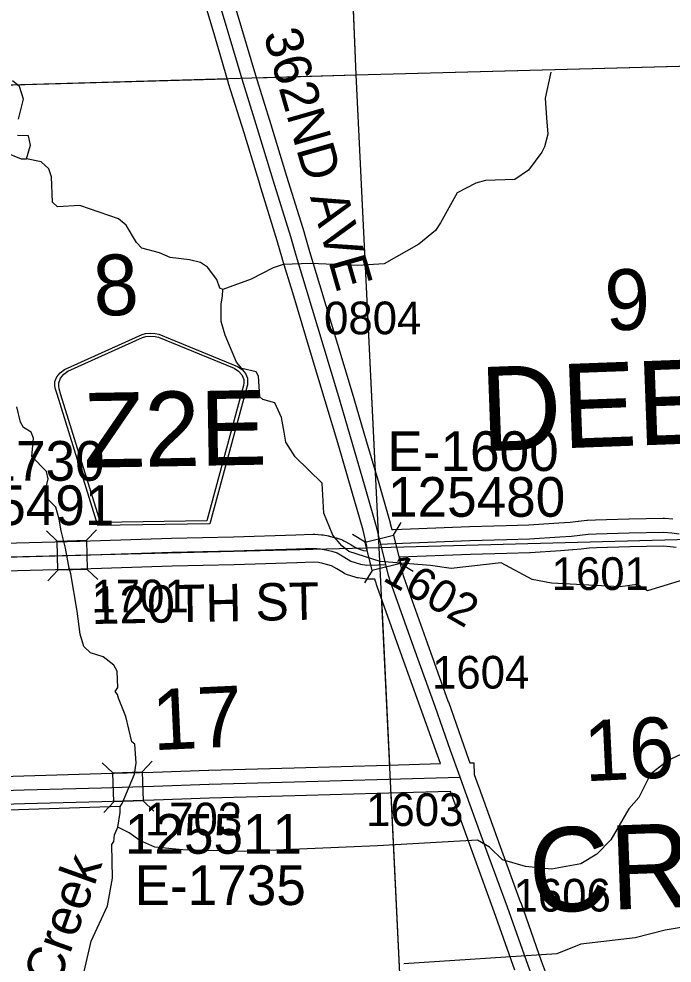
# Model space of a CAD drawing. Extents: x 128.7 to 185.5, y -21.4 to 12.6.
# Drawn here: x 159.057 to 160.455, y 2.286 to 4.307 of the extents above; entities that cross this region are included whole.
import ezdxf

# ---------------------------------------------------------------- set-up
doc = ezdxf.new("R2010")
doc.units = 0
for name, color, linetype in [('tdCoHydroRiver', 7, 'Continuous'), ('tdCoHydroTxtLg', 7, 'Continuous'), ('tdCoSecRdNmbr', 7, 'Continuous'), ('tdCoSecRdTxt', 7, 'Continuous'), ('tdCoSecRteBand', 7, 'Continuous'), ('tdCoSecRteCL', 7, 'Continuous'), ('tdCoSectLine', 7, 'Continuous'), ('tdCoSectLinePart', 7, 'Continuous'), ('tdCoSectNmbr', 7, 'Continuous'), ('tdCoShieldCoRteHrd', 7, 'Continuous'), ('tdCoStrucSec', 7, 'Continuous'), ('tdCoStrucSecCoName', 7, 'Continuous'), ('tdCoStrucSecFHWANum', 7, 'Continuous'), ('tdCoSurfAsphalt', 7, 'Continuous'), ('tdCoSurfGravel', 7, 'Continuous'), ('tdCoTwpNameTxt', 7, 'Continuous')]:
    doc.layers.add(name, color=color, linetype=linetype)

msp = doc.modelspace()

# ---------------------------------------------------------------- linework, layer by layer
at = {"layer": 'tdCoHydroRiver'}
for points in [[(160.1949, 4.1933), (160.1827, 4.1376), (160.1858, 4.0951), (160.1886, 4.0605), (160.1817, 4.0334), (160.1758, 4.0221), (160.1472, 3.9832), (160.1179, 3.9632), (160.0548, 3.961), (160.0345, 3.9555), (159.9942, 3.9351), (159.9586, 3.8707), (159.9481, 3.8545), (159.9128, 3.8248), (159.8386, 3.7827), (159.7819, 3.7791), (159.6807, 3.7834), (159.6223, 3.7813), (159.6005, 3.7742), (159.5539, 3.7504), (159.4932, 3.7277)], [(159.0554, 4.0926), (159.0665, 4.1356), (159.0577, 4.1622), (159.0431, 4.1743)], [(159.0264, 4.0221), (159.0616, 4.0076), (159.0727, 4.008), (159.0811, 4.0367), (159.0772, 4.0571), (159.0535, 4.0578)], [(160.53, 3.1222), (160.402, 3.0829), (160.3794, 3.0963), (160.3432, 3.0918), (160.1961, 3.0992), (160.1548, 3.1072), (160.0888, 3.1427), (159.9818, 3.131), (159.9374, 3.1373), (159.8297, 3.1461), (159.7626, 3.1674), (159.748, 3.1795), (159.7282, 3.2025), (159.7092, 3.2492), (159.7053, 3.3138), (159.648, 3.3701), (159.628, 3.401), (159.6241, 3.423), (159.6182, 3.4543), (159.6045, 3.4854), (159.5789, 3.4924), (159.5724, 3.4985), (159.5693, 3.5426), (159.5642, 3.5519), (159.534, 3.5587), (159.5224, 3.5725), (159.4982, 3.63), (159.4893, 3.6597), (159.4895, 3.6976), (159.4921, 3.7135), (159.4932, 3.7277), (159.4868, 3.7307), (159.4798, 3.7494), (159.4599, 3.7755), (159.4453, 3.786), (159.4214, 3.7915), (159.3802, 3.7963), (159.3577, 3.8066), (159.3195, 3.8163), (159.308, 3.8285), (159.2862, 3.8656), (159.2699, 3.8792), (159.1868, 3.9078), (159.1395, 3.9046), (159.1281, 3.9152), (159.1262, 3.9688), (159.1208, 3.986), (159.1045, 4.0012), (159.0727, 4.008)], [(159.1959, 2.2684), (159.2109, 2.3336), (159.2461, 2.4091), (159.2566, 2.4678), (159.2555, 2.5404), (159.26, 2.5469), (159.2611, 2.5611), (159.2684, 2.5771), (159.2736, 2.6089), (159.2731, 2.6215), (159.2776, 2.628), (159.3038, 2.6905), (159.3077, 2.7143), (159.3046, 2.7552), (159.2982, 2.7597), (159.2851, 2.8145), (159.2695, 2.8534), (159.2677, 2.8612), (159.2627, 2.8673), (159.2683, 2.876), (159.2666, 2.9113), (159.2598, 2.9237), (159.2371, 2.9418), (159.2099, 2.9503), (159.1952, 2.964), (159.1879, 2.9906), (159.1815, 3.0393), (159.1676, 3.1193), (159.164, 3.1318), (159.1561, 3.1742), (159.1469, 3.2117), (159.1428, 3.2368), (159.1356, 3.2618), (159.1127, 3.2847), (159.1138, 3.299), (159.1192, 3.3228), (159.1155, 3.3385), (159.0844, 3.3705), (159.0877, 3.4101), (159.0825, 3.4226), (159.0664, 3.433), (159.0597, 3.4439), (159.0522, 3.4767)], [(160.5351, 2.7237), (160.4733, 2.7325), (160.4469, 2.7205), (160.4085, 2.6907), (160.3835, 2.6409), (160.3622, 2.6164), (160.3236, 2.5503), (160.2931, 2.5193), (160.2592, 2.4991), (160.1964, 2.4874), (160.141, 2.4933), (160.0916, 2.5073), (160.0638, 2.5347), (160.038, 2.5496), (159.8238, 2.5371), (159.5401, 2.5254), (159.4075, 2.5285), (159.3473, 2.5342), (159.3152, 2.5488), (159.2925, 2.5654), (159.2684, 2.5771)], [(159.2731, 2.6215), (158.816, 2.6067), (158.7571, 2.5761), (158.707, 2.5665), (158.4398, 2.5348), (158.4166, 2.5229), (158.4107, 2.5101), (158.4132, 2.4423), (158.4123, 2.4233), (158.4065, 2.4073), (158.3839, 2.3781), (158.3639, 2.3632), (158.3351, 2.3322), (158.3111, 2.2966), (158.2823, 2.2624), (158.2468, 2.2422), (158.224, 2.2161)], [(160.9566, 2.2721), (160.9465, 2.2891), (160.9461, 2.3002), (160.9138, 2.3471), (160.9066, 2.3645), (160.888, 2.3895), (160.8715, 2.4034), (160.8472, 2.4155), (160.7829, 2.4297), (160.7664, 2.4437), (160.7643, 2.4563), (160.7559, 2.4672), (160.7477, 2.4734), (160.6948, 2.4741), (160.6409, 2.4592), (160.5974, 2.4402), (160.5412, 2.3798), (160.5116, 2.3693), (160.4394, 2.3572), (160.3753, 2.3407), (160.259, 2.3271), (160.2077, 2.3063), (159.8802, 2.2851)]]:
    msp.add_lwpolyline(points, dxfattribs=at)
at = {"layer": 'tdCoSecRteBand'}
for points in [[(159.5039, 4.3855), (159.5332, 4.2874), (159.5332, 4.2873), (159.5332, 4.2873), (159.5628, 4.1867), (159.596, 4.0812), (159.596, 4.081), (159.596, 4.0809), (159.6296, 3.9707), (159.667, 3.8497), (159.6671, 3.8494), (159.6672, 3.8491), (159.6785, 3.8096), (159.7001, 3.7386), (159.7001, 3.7385), (159.7001, 3.7385), (159.7384, 3.611), (159.7697, 3.5069), (159.7697, 3.5069), (159.7697, 3.5068), (159.7986, 3.4094), (159.7986, 3.4094), (159.7986, 3.4093), (159.8267, 3.3134), (159.8267, 3.3133), (159.8268, 3.3132), (159.8509, 3.2286), (159.8511, 3.2281), (159.8512, 3.2275), (159.8532, 3.2193), (159.8545, 3.2142)], [(159.8019, 3.1685), (159.8014, 3.1788), (159.7931, 3.2127), (159.7691, 3.2966), (159.741, 3.3924), (159.7122, 3.4897), (159.6809, 3.5937), (159.6809, 3.5937), (159.6809, 3.5938), (159.6427, 3.7212), (159.621, 3.7924), (159.6209, 3.7926), (159.6209, 3.7929), (159.6096, 3.8323), (159.5722, 3.953), (159.5722, 3.9531), (159.5722, 3.9532), (159.5387, 4.0633), (159.5054, 4.1689), (159.5053, 4.1692), (159.5053, 4.1695), (159.4757, 4.2703), (159.4464, 4.3684)], [(159.8545, 3.2142), (159.8582, 3.2143), (159.8583, 3.2144), (159.8584, 3.2144), (160.0207, 3.2205), (160.0208, 3.2205), (160.0209, 3.2205), (160.0993, 3.223), (160.0994, 3.223), (160.0995, 3.223), (160.1477, 3.2242), (160.2119, 3.2286), (160.2364, 3.2303), (160.2535, 3.2322), (160.2537, 3.2322), (160.254, 3.2322), (160.2717, 3.234), (160.2725, 3.234), (160.2733, 3.2341), (160.2906, 3.2348), (160.2907, 3.2348), (160.2908, 3.2348), (160.3619, 3.2373), (160.3621, 3.2373), (160.3624, 3.2373), (160.4356, 3.2385), (160.4369, 3.2386), (160.4382, 3.2385), (160.456, 3.2372)], [(158.9968, 3.1847), (159.1878, 3.1896), (159.383, 3.1955), (159.3831, 3.1955), (159.3832, 3.1955), (159.5156, 3.199), (159.6494, 3.2027), (159.6859, 3.2044), (159.6878, 3.2045), (159.6898, 3.2043), (159.7044, 3.2031), (159.7059, 3.203), (159.7074, 3.2027), (159.7192, 3.2005), (159.7201, 3.2003), (159.7211, 3.2001), (159.7337, 3.1968), (159.7346, 3.1966), (159.7355, 3.1963), (159.7469, 3.1926), (159.7497, 3.1917), (159.7522, 3.1903), (159.7668, 3.1821), (159.7673, 3.1818), (159.7679, 3.1815), (159.7795, 3.1743), (159.7943, 3.1697), (159.8019, 3.1685)], [(160.4633, 3.1757), (160.4507, 3.1775), (160.4354, 3.1785), (160.3637, 3.1773), (160.293, 3.1749), (160.2767, 3.1742), (160.26, 3.1725), (160.2424, 3.1706), (160.2418, 3.1705), (160.2412, 3.1705), (160.216, 3.1688), (160.216, 3.1688), (160.216, 3.1688), (160.1511, 3.1643), (160.1505, 3.1643), (160.1498, 3.1643), (160.1011, 3.163), (160.0229, 3.1606), (159.8709, 3.1548), (159.8716, 3.1441), (159.8767, 3.1234), (159.8802, 3.1116), (159.93, 2.9718), (159.9756, 2.8454), (159.9756, 2.8453), (159.9757, 2.8452), (160.0087, 2.7515), (160.0191, 2.7227), (160.0219, 2.7149), (160.0302, 2.7151), (160.0308, 2.6899), (160.0394, 2.6662), (160.0407, 2.6626), (160.0865, 2.5362), (160.1304, 2.4164), (160.1305, 2.4162), (160.1305, 2.4161), (160.1746, 2.2912), (160.1976, 2.2281)], [(158.9743, 2.6844), (159.0671, 2.6871), (159.2325, 2.6918), (159.3437, 2.6953), (159.4626, 2.6992), (159.4627, 2.6992), (159.4628, 2.6992), (159.6457, 2.7042), (159.8465, 2.7101), (159.8466, 2.7101), (159.8466, 2.7101), (159.9587, 2.7132), (159.9522, 2.7313), (159.9522, 2.7314), (159.9521, 2.7315), (159.9191, 2.8251), (159.8735, 2.9515), (159.8735, 2.9516), (159.8735, 2.9516), (159.8234, 3.0922), (159.8231, 3.093), (159.8229, 3.0937), (159.8201, 3.1033), (159.8199, 3.1032), (159.8186, 3.1084), (159.8015, 3.1082), (159.799, 3.1082), (159.7964, 3.1086), (159.7826, 3.1108), (159.7805, 3.1111), (159.7784, 3.1118), (159.758, 3.1182), (159.7544, 3.1193), (159.7512, 3.1213), (159.7369, 3.1301), (159.7255, 3.1365), (159.7179, 3.1389), (159.7072, 3.1417), (159.6978, 3.1434), (159.6867, 3.1444), (159.6519, 3.1427), (159.6516, 3.1427), (159.6514, 3.1427), (159.5172, 3.139), (159.5172, 3.139), (159.5172, 3.139), (159.3848, 3.1356), (159.1895, 3.1297), (159.1895, 3.1296), (159.1894, 3.1296), (158.9983, 3.1247)], [(160.1181, 2.2711), (160.074, 2.3959), (160.0302, 2.5156), (160.0302, 2.5157), (160.0301, 2.5157), (159.9843, 2.6422), (159.9843, 2.6422), (159.9842, 2.6423), (159.9801, 2.6537), (159.8482, 2.6501), (159.6474, 2.6443), (159.6474, 2.6443), (159.6473, 2.6443), (159.4645, 2.6392), (159.3457, 2.6353), (159.3456, 2.6353), (159.3456, 2.6353), (159.2343, 2.6318), (159.2343, 2.6318), (159.2343, 2.6318), (159.0688, 2.6271), (159.0688, 2.6271), (159.0688, 2.6271), (158.9761, 2.6244)]]:
    msp.add_lwpolyline(points, dxfattribs=at)
at = {"layer": 'tdCoSecRteCL'}
msp.add_line((159.8419, 3.1395), (159.8312, 3.1831), dxfattribs=at)
for points in [[(159.8312, 3.1831), (159.8221, 3.2204), (159.7979, 3.305), (159.7698, 3.4009), (159.741, 3.4983), (159.7096, 3.6024), (159.6714, 3.7299), (159.6497, 3.8011), (159.6384, 3.8408), (159.6009, 3.9619), (159.5673, 4.0722), (159.5341, 4.1779), (159.5045, 4.2788), (159.4751, 4.377), (159.4376, 4.5054), (159.4038, 4.6231), (159.3884, 4.6718)], [(159.8312, 3.1831), (159.8596, 3.1844), (160.0218, 3.1905), (160.1003, 3.193), (160.1491, 3.1942), (160.2139, 3.1987), (160.2391, 3.2004), (160.2569, 3.2024), (160.2746, 3.2041), (160.2919, 3.2048), (160.3629, 3.2073), (160.4361, 3.2085), (160.4539, 3.2073), (160.4694, 3.2051)], [(158.8105, 3.1499), (158.8713, 3.152), (158.9975, 3.1547), (159.1886, 3.1596), (159.384, 3.1656), (159.5164, 3.169), (159.6505, 3.1727), (159.6873, 3.1744), (159.7018, 3.1732), (159.7137, 3.171), (159.7262, 3.1678), (159.7376, 3.1641), (159.7521, 3.1559), (159.7669, 3.1468), (159.7874, 3.1404), (159.8012, 3.1382), (159.8259, 3.1384), (159.8419, 3.1395)], [(160.001, 2.6843), (159.9804, 2.7415), (159.9474, 2.8352), (159.9017, 2.9617), (159.8517, 3.1023), (159.8477, 3.1156), (159.8419, 3.1395)], [(158.8176, 2.6433), (158.8182, 2.6436), (158.829, 2.647), (158.8488, 2.6497), (158.9752, 2.6544), (159.0679, 2.6571), (159.2334, 2.6618), (159.3447, 2.6653), (159.4636, 2.6692), (159.6465, 2.6743), (159.8474, 2.6801), (160.001, 2.6843)], [(160.1797, 2.1896), (160.1464, 2.2811), (160.1022, 2.4061), (160.0583, 2.5259), (160.0125, 2.6524), (160.001, 2.6843)]]:
    msp.add_lwpolyline(points, dxfattribs=at)
at = {"layer": 'tdCoSectLine'}
for points in [[(159.7366, 5.2074), (159.7774, 4.1871)], [(159.7774, 4.1871), (160.7882, 4.2145)], [(158.763, 4.1581), (159.7774, 4.1871)], [(159.7774, 4.1871), (159.8271, 3.1756)], [(159.8271, 3.1756), (160.8379, 3.2032)], [(158.8101, 3.1499), (159.8271, 3.1756)], [(159.8271, 3.1756), (159.8751, 2.1752)]]:
    msp.add_lwpolyline(points, dxfattribs=at)
at = {"layer": 'tdCoSectLinePart'}
for points in [[(159.7587, 4.6539), (159.7774, 4.1871)], [(159.7774, 4.1871), (160.7635, 4.2139)], [(159.5641, 4.181), (159.7774, 4.1871)], [(159.7774, 4.1871), (159.8192, 3.3377)], [(158.763, 4.1581), (159.502, 4.1792)], [(159.7789, 3.1744), (159.8019, 3.175)], [(159.8324, 3.0661), (159.8494, 2.7101)], [(159.8523, 2.65), (159.8751, 2.1752)]]:
    msp.add_lwpolyline(points, dxfattribs=at)
at = {"layer": 'tdCoShieldCoRteHrd'}
for points in [[(159.2254, 3.2226), (159.1385, 3.504), (159.1344, 3.5171), (159.1336, 3.523), (159.1335, 3.5308), (159.1375, 3.5412), (159.1446, 3.5498), (159.1541, 3.5566), (159.3201, 3.6319), (159.3276, 3.6337), (159.338, 3.6347), (159.3484, 3.634), (159.356, 3.6325), (159.5245, 3.5631), (159.5342, 3.5566), (159.5416, 3.5482), (159.546, 3.538), (159.5461, 3.5302), (159.5455, 3.5243), (159.5419, 3.5111), (159.4649, 3.2268)], [(159.2311, 3.229), (159.1466, 3.5029), (159.1427, 3.5154), (159.1419, 3.5211), (159.1417, 3.5286), (159.1456, 3.5385), (159.1525, 3.5468), (159.1616, 3.5534), (159.3209, 3.6256), (159.3281, 3.6273), (159.3381, 3.6284), (159.3481, 3.6277), (159.3553, 3.6262), (159.5171, 3.5596), (159.5264, 3.5533), (159.5335, 3.5453), (159.5378, 3.5355), (159.5379, 3.528), (159.5373, 3.5223), (159.5338, 3.5096), (159.4589, 3.233)]]:
    msp.add_lwpolyline(points, close=True, dxfattribs=at)
at = {"layer": 'tdCoStrucSec'}
for p, q in [((159.2009, 3.1913), (159.2224, 3.214)), ((159.8583, 3.2024), (159.8746, 3.2292)), ((159.1383, 3.1897), (159.1156, 3.2112)), ((159.7975, 3.1875), (159.7708, 3.2038)), ((159.8732, 3.1416), (159.9, 3.1254)), ((159.1399, 3.1271), (159.1184, 3.1044)), ((159.2025, 3.1287), (159.2252, 3.1071)), ((159.8124, 3.1267), (159.7962, 3.1)), ((159.2578, 2.6939), (159.235, 2.7153)), ((159.3204, 2.6958), (159.3418, 2.7186)), ((159.2597, 2.6313), (159.2383, 2.6085)), ((159.3223, 2.6333), (159.3451, 2.6118))]:
    msp.add_line(p, q, dxfattribs=at)
for points in [[(159.8124, 3.1267), (159.7975, 3.1875), (159.8583, 3.2024), (159.8732, 3.1416)], [(159.1383, 3.1897), (159.2009, 3.1913), (159.2025, 3.1287), (159.1399, 3.1271)], [(159.2578, 2.6939), (159.3204, 2.6958), (159.3223, 2.6333), (159.2597, 2.6313)]]:
    msp.add_lwpolyline(points, close=True, dxfattribs=at)
at = {"layer": 'tdCoSurfAsphalt'}
for points in [[(159.8419, 3.1395), (159.8312, 3.1831), (159.8221, 3.2204), (159.7979, 3.305), (159.7698, 3.4009), (159.741, 3.4983), (159.7096, 3.6024), (159.6714, 3.7299), (159.6497, 3.8011), (159.6384, 3.8408), (159.6009, 3.9619), (159.5673, 4.0722), (159.5341, 4.1779), (159.5045, 4.2788), (159.4751, 4.377)], [(158.9975, 3.1547), (159.1886, 3.1596), (159.384, 3.1656), (159.5164, 3.169), (159.6505, 3.1727), (159.6873, 3.1744), (159.7018, 3.1732), (159.7137, 3.171), (159.7262, 3.1678), (159.7376, 3.1641), (159.7521, 3.1559), (159.7669, 3.1468), (159.7874, 3.1404), (159.8012, 3.1382), (159.8259, 3.1384), (159.8419, 3.1395)], [(160.1464, 2.2811), (160.1022, 2.4061), (160.0583, 2.5259), (160.0125, 2.6524), (160.001, 2.6843), (159.9804, 2.7415), (159.9474, 2.8352), (159.9017, 2.9617), (159.8517, 3.1023), (159.8477, 3.1156), (159.8419, 3.1395)]]:
    msp.add_lwpolyline(points, dxfattribs=at)
at = {"layer": 'tdCoSurfGravel'}
for points in [[(159.8312, 3.1831), (159.8596, 3.1844), (160.0218, 3.1905), (160.1003, 3.193), (160.1491, 3.1942), (160.2139, 3.1987), (160.2391, 3.2004), (160.2569, 3.2024), (160.2746, 3.2041), (160.2919, 3.2048), (160.3629, 3.2073), (160.4361, 3.2085), (160.4539, 3.2073), (160.4694, 3.2051)], [(158.9752, 2.6544), (159.0679, 2.6571), (159.2334, 2.6618), (159.3447, 2.6653), (159.4636, 2.6692), (159.6465, 2.6743), (159.8474, 2.6801), (160.001, 2.6843)]]:
    msp.add_lwpolyline(points, dxfattribs=at)

# ---------------------------------------------------------------- texts
at = {"layer": 'tdCoHydroTxtLg'}
msp.add_text('Creek', height=0.08, rotation=70.2823, dxfattribs=at).set_placement((159.1395, 2.2315))
at = {"layer": 'tdCoSecRdNmbr'}
for s, rotation, p in [('0804', 0.1206, (159.7097, 3.6319)), ('1602', 330.1207, (159.8328, 3.1063)), ('1601', 0.121, (160.1967, 3.0847)), ('1701', 0.1203, (159.2117, 3.0367)), ('1604', 0.1208, (159.9408, 2.8736)), ('1603', 0.1207, (159.7997, 2.5796)), ('1703', 0.1203, (159.3262, 2.5595)), ('1606', 0.1209, (160.1153, 2.3964))]:
    msp.add_text(s, height=0.07, rotation=rotation, dxfattribs=at).set_placement(p)
at = {"layer": 'tdCoSecRdTxt'}
for s, rotation, p in [('362ND AVE', 286, (159.5793, 4.2747)), ('120TH ST', 1.136, (159.2127, 3.012))]:
    msp.add_text(s, height=0.08, rotation=rotation, dxfattribs=at).set_placement(p)
at = {"layer": 'tdCoSectNmbr'}
for s, rotation, p in [('8', 2.6727, (159.2186, 3.6706)), ('9', 2.6734, (160.3134, 3.6393)), ('17', 2.6727, (159.3443, 2.7418)), ('16', 2.6734, (160.2684, 2.6753))]:
    msp.add_text(s, height=0.13, rotation=rotation, dxfattribs=at).set_placement(p)
at = {"layer": 'tdCoShieldCoRteHrd'}
msp.add_text('Z2E', height=0.16, rotation=1, dxfattribs=at).set_placement((159.1958, 3.3464))
at = {"layer": 'tdCoStrucSecCoName'}
for s, p in [('E-1600', (159.8452, 3.3396)), ('E-1730', (158.8734, 3.3187)), ('E-1735', (159.3041, 2.4106))]:
    msp.add_text(s, height=0.085, dxfattribs=at).set_placement(p)
at = {"layer": 'tdCoStrucSecFHWANum'}
for s, p in [('125480', (159.8465, 3.2416)), ('125491', (158.8816, 3.2238)), ('125511', (159.2833, 2.5204))]:
    msp.add_text(s, height=0.085, dxfattribs=at).set_placement(p)
at = {"layer": 'tdCoTwpNameTxt'}
for s, p in [('DEEP', (160.0471, 3.3817)), (' CREEK', (160.0838, 2.3916))]:
    msp.add_text(s, height=0.18, rotation=2.122, dxfattribs=at).set_placement(p)

doc.saveas('drawing.dxf')
